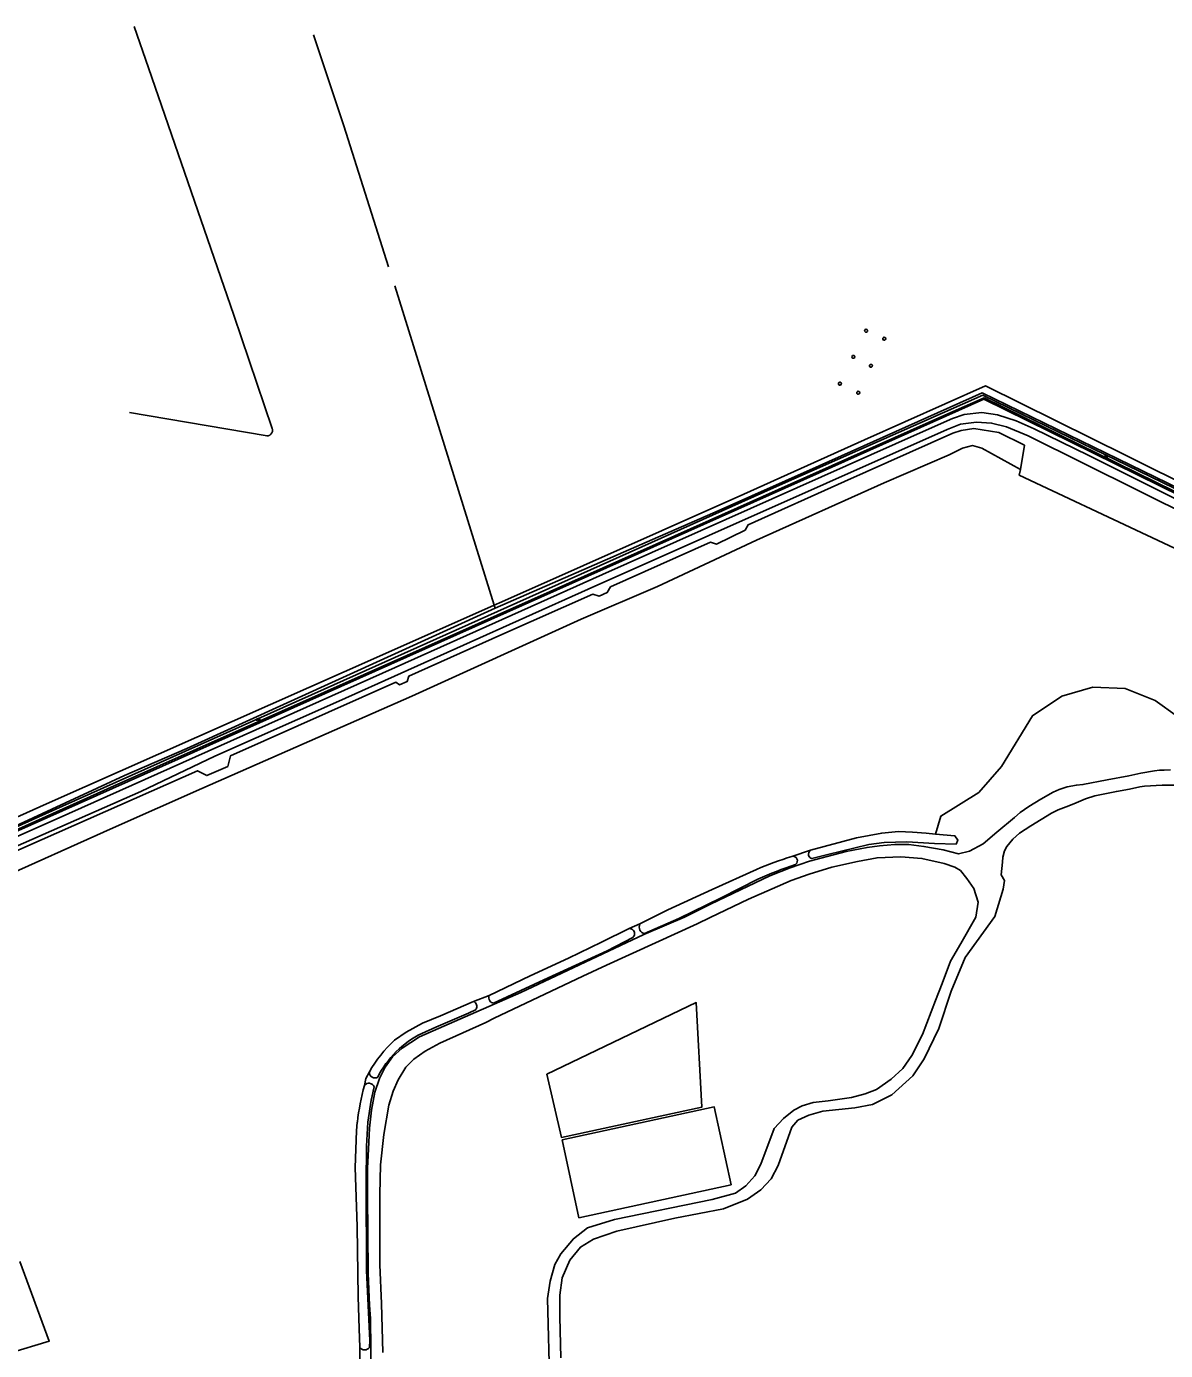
# Model space of a CAD drawing. Extents: x 130998 to 133001, y 398999 to 403002.
# Drawn here: x 131683 to 132139, y 401838 to 402367 of the extents above; entities that cross this region are included whole.
import ezdxf

# ---------------------------------------------------------------- set-up
doc = ezdxf.new("R2010")
doc.units = 0
for name, color, linetype in [('gg-afsc-draadraster', 7, 'Continuous'), ('gg-afsc-hekwerk', 7, 'Continuous'), ('gg-afsc-lijn draadraster', 7, 'Continuous'), ('gg-bbg-hoogspanningsmast', 7, 'Continuous'), ('gg-knt-bronhoudergrens', 7, 'Continuous'), ('gg-kntw-bovenkant insteek waterloop', 7, 'Continuous'), ('gg-kntw-midden sloot', 7, 'Continuous'), ('gg-kntw-waterlijn', 7, 'Continuous'), ('gt-symb-watersymbool', 7, 'Continuous'), ('gx-grn-maaiveld', 7, 'Continuous')]:
    doc.layers.add(name, color=color, linetype=linetype)

# ---------------------------------------------------------------- blocks, each defined once
blk = doc.blocks.new('gt0-WA')
at = {"layer": 'gt-symb-watersymbool'}
for centre, start, end in [((-0.32, 0.02), 28.0725, 151.9275), ((0.43, 0.42), 208.0725, 331.9275), ((-0.32, -0.43), 28.0725, 151.9275), ((0.43, -0.03), 208.0725, 331.9275)]:
    blk.add_arc(centre, 0.425, start, end, dxfattribs=at)

msp = doc.modelspace()

# ---------------------------------------------------------------- linework, layer by layer
at = {"layer": 'gg-afsc-draadraster'}
msp.add_lwpolyline([(131607.56, 402006.02), (131689.26, 402042.19), (131751.32, 402069.67), (131755.08, 402067.7), (131763.46, 402071.38), (131764.56, 402075.61), (131830.65, 402105.06), (131832.15, 402104.01), (131835.25, 402105.37), (131835.87, 402107.48), (131873.11, 402124.11), (131909.54, 402140.2), (131912.02, 402139.41), (131915.29, 402140.93), (131916.62, 402143.14), (131956.57, 402161.07), (131958.93, 402160.29), (131970.43, 402165.8), (131971.63, 402167.96), (132010.1, 402185.36), (132053.45, 402204.63), (132056.83, 402205.72), (132061.9, 402206.5), (132071.93, 402204.94), (132082.1, 402199.83), (132080.54, 402190.14)], dxfattribs=at)
at = {"layer": 'gg-afsc-hekwerk'}
msp.add_line((132000, 402188.84), (131588.12, 402004.86), dxfattribs=at)
msp.add_line((132000, 402188.84), (131588.12, 402004.86), dxfattribs=at)
msp.add_lwpolyline([(132171.16, 402166.4), (132065.87, 402218.26), (132000, 402188.84)], dxfattribs=at)
msp.add_lwpolyline([(132171.16, 402166.4), (132065.87, 402218.26), (132000, 402188.84)], dxfattribs=at)
at = {"layer": 'gg-afsc-lijn draadraster'}
msp.add_lwpolyline([(131607.56, 402006.02), (131689.26, 402042.19), (131751.32, 402069.67), (131755.08, 402067.7), (131763.46, 402071.38), (131764.56, 402075.61), (131830.65, 402105.06), (131832.15, 402104.01), (131835.25, 402105.37), (131835.87, 402107.48), (131873.11, 402124.11), (131909.54, 402140.2), (131912.02, 402139.41), (131915.29, 402140.93), (131916.62, 402143.14), (131956.57, 402161.07), (131958.93, 402160.29), (131970.43, 402165.8), (131971.63, 402167.96), (132010.1, 402185.36), (132053.45, 402204.63), (132056.83, 402205.72), (132061.9, 402206.5), (132071.93, 402204.94), (132082.1, 402199.83), (132080.54, 402190.14)], dxfattribs=at)
at = {"layer": 'gg-bbg-hoogspanningsmast'}
for centre, start, end in [((132018.78, 402245.63), 153.6065, 333.5634), ((132018.78, 402245.63), 333.5207, 153.6491), ((132026.07, 402242.41), 153.6065, 333.5634), ((132026.07, 402242.41), 333.5207, 153.6491), ((132013.72, 402235.17), 153.6492, 333.5207), ((132013.72, 402235.17), 333.5207, 153.6491), ((132020.75, 402231.59), 153.6279, 333.6279), ((132020.75, 402231.59), 333.6279, 153.6279), ((132008.34, 402224.45), 153.6492, 333.5207), ((132008.34, 402224.45), 333.5207, 153.6491), ((132015.64, 402220.82), 153.4991, 333.5423), ((132015.64, 402220.82), 333.4991, 153.5423)]:
    msp.add_arc(centre, 0.598, start, end, dxfattribs=at)
at = {"layer": 'gg-knt-bronhoudergrens'}
for p, q in [((131989.09, 402035.38), (131996.51, 402037.82)), ((131924.02, 402006.51), (131928.32, 402008.42)), ((131861.75, 401977.43), (131867.99, 401979.77)), ((131816.35, 401839.05), (131816.25, 401831.46))]:
    msp.add_line(p, q, dxfattribs=at)
for points in [[(131669.34, 402025.21), (131717.63, 402046.78), (131753.08, 402062.52), (131837.09, 402099.43), (131904.82, 402130.25), (131935.38, 402143.35), (131974.94, 402161.87), (132026, 402184.76), (132052.06, 402196), (132057.35, 402198.65), (132061.32, 402199.71), (132065.16, 402198.65), (132080.54, 402190.14)], [(132182.14, 402139.88), (132080.05, 402187.86), (132080.54, 402190.14)], [(131820.13, 401949.19), (131818.75, 401946.57), (131818.11, 401943.79)], [(131676.19, 401836.77), (131692.1, 401841.59), (131680.32, 401873.34)]]:
    msp.add_lwpolyline(points, dxfattribs=at)
at = {"layer": 'gg-kntw-bovenkant insteek waterloop'}
msp.add_line((131996.51, 402037.82), (132015.01, 402042.84), dxfattribs=at)
for points in [[(132000, 402191.6), (132065.21, 402220.75), (132173.81, 402167.96)], [(132000, 402191.6), (131959.66, 402173.56), (131900.72, 402147.84), (131870.41, 402134.66)], [(131870.41, 402134.66), (131747.1, 402078.55), (131722.11, 402067.73), (131693.1, 402054.23), (131676.47, 402046.6), (131651.51, 402035.3), (131621.13, 402021.82), (131586.22, 402006.31), (131585.04, 402005.46), (131584.62, 402004.27), (131585.4, 402004.17), (131586.19, 402004.23), (131588.12, 402004.86)], [(132046.59, 402044.29), (132054.35, 402043.58), (132055.47, 402041.86), (132054.78, 402040.27), (132046.18, 402040.52), (132035.11, 402041.18), (132026, 402040.93), (132019.83, 402040.15), (132003.47, 402036.1), (131997.1, 402034.52)], [(132015.01, 402042.84), (132025.09, 402044.72), (132031.76, 402045.29), (132037.35, 402045.13), (132042.8, 402044.63), (132046.59, 402044.29)], [(131974.95, 402030.21), (131957.21, 402022.11), (131939.48, 402014.02), (131928.32, 402008.42)], [(131975.55, 402026.23), (131960.87, 402018.79), (131943.92, 402010.53), (131930.19, 402004.61)], [(131924.02, 402006.51), (131912.9, 402001.11), (131899.77, 401994.73), (131884.4, 401987.68), (131867.99, 401979.77)], [(131925.46, 402003), (131915.22, 401997.65), (131891.64, 401986.79), (131869.73, 401976.68)], [(131830.22, 401961.89), (131834.82, 401965.04), (131841.41, 401968.64), (131848.58, 401971.6), (131861.75, 401977.43)], [(131862.83, 401974.23), (131859.75, 401972.7), (131846.71, 401967.04), (131841.07, 401964.59)], [(131891.06, 401948.24), (131896.9, 401922.98), (131953.08, 401935.05), (131950.86, 401976.94), (131891.06, 401948.24)], [(131897.17, 401922.01), (131958.07, 401935.2), (131964.8, 401904.1), (131903.9, 401890.91), (131897.17, 401922.01)], [(131816.35, 401839.05), (131816.07, 401846.57), (131815.63, 401859.27), (131815.25, 401887.38), (131814.39, 401910.96), (131814.99, 401925.62), (131815.3, 401929.12)], [(131819.55, 401929.06), (131818.94, 401919.48), (131818.82, 401904.63), (131819, 401869.73), (131820.31, 401841.73), (131820.12, 401839.05)]]:
    msp.add_lwpolyline(points, dxfattribs=at)
for centre, radius, start, end in [((131997.71, 402036.25), 1.97, 127.3768, 194.6762), ((132030.57, 401899.99), 141.59, 107.0343, 113.1258), ((132041.55, 401881.46), 159.11, 108.6707, 114.5108), ((131989.55, 402033.64), 1.79, 27.3382, 104.8922), ((131989.34, 402033.68), 1.97, 310.6823, 23.494), ((131997.63, 402036.39), 1.94, 199.2366, 254.1248), ((131924.1, 402004.3), 2.22, 21.8671, 92.0739), ((131930.97, 402007.14), 2.94, 154.1417, 205.6337), ((131930.51, 402007.1), 2.51, 209.2598, 262.7404), ((131924.29, 402004.56), 1.94, 306.7959, 16.9347), ((131870.7, 401979.07), 2.79, 165.5487, 211.9), ((131860.76, 401975.31), 2.34, 332.5739, 64.8968), ((131870.37, 401979.19), 2.59, 217.9694, 255.6758), ((131858.01, 401929.95), 38.56, 116.0624, 153.5154), ((131863.42, 401925.17), 49.51, 132.1132, 150.9775), ((131822.31, 401948.98), 2.19, 174.5923, 303.0063), ((131917.01, 401917.26), 102.39, 164.9867, 173.3492), ((131819.89, 401942.51), 2.19, 18.2556, 144.3078), ((131941.55, 401915.34), 122.77, 166.8884, 173.5853), ((131818.23, 401840.29), 2.26, 213.3894, 326.6106)]:
    msp.add_arc(centre, radius, start, end, dxfattribs=at)
at = {"layer": 'gg-kntw-midden sloot'}
for p, q in [((131830.31, 402263.59), (131870.02, 402135.89)), ((131778.43, 402203.74), (131724.22, 402212.97)), ((131870.02, 402135.89), (131870.41, 402134.66))]:
    msp.add_line(p, q, dxfattribs=at)
for points in [[(131781.19, 402206.58), (131765.93, 402251.88), (131731.77, 402350.78), (131726.1, 402367.3)], [(131797.76, 402364), (131809.93, 402327.61), (131827.83, 402271.23)]]:
    msp.add_lwpolyline(points, dxfattribs=at)
msp.add_arc((131779.22, 402205.74), 2.14, 248.5038, 23.3397, dxfattribs=at)
at = {"layer": 'gg-kntw-waterlijn'}
for points in [[(132317.44, 402240.28), (132310.05, 402224.09), (132289.87, 402179.88), (132284.82, 402168.83), (132278.42, 402150.43), (132269.15, 402121.11), (132268.27, 402120.66), (132257.27, 402126.02), (132178.33, 402164.48), (132141.99, 402182.64), (132090.99, 402207.47), (132065.48, 402219.9), (131981.79, 402182.75), (131802.02, 402102.33), (131697.33, 402055.49), (131625.35, 402023.1)], [(131666.18, 402040.32), (131718.08, 402063.57), (131835.08, 402115.79), (131956.06, 402169.78), (132016.55, 402196.77), (132050.33, 402211.85), (132065.99, 402218.84), (132142.23, 402181.36), (132205.69, 402150.07), (132268.39, 402119.15), (132270.1, 402119.85), (132270.92, 402122.13), (132286.07, 402168.36), (132300.17, 402199.87), (132318.57, 402240.17), (132317.91, 402240.58), (132317.44, 402240.28)]]:
    msp.add_lwpolyline(points, dxfattribs=at)
at = {"layer": 'gx-grn-maaiveld'}
for points in [[(131870.02, 402135.89), (131873.09, 402137.26), (131969.93, 402180.25), (132018.21, 402201.95), (132066.5, 402223.64), (132123.05, 402195.53), (132179.61, 402167.42), (132224.52, 402145.66), (132267.71, 402124.73)], [(132257.74, 402121.18), (132216.56, 402141.47), (132107.65, 402195.9), (132086.01, 402206.43), (132078.88, 402209.6), (132071.32, 402211.92), (132065.1, 402212.89), (132058.09, 402212.1), (132053.35, 402210.52), (132040.46, 402204.83), (131913.33, 402148.09), (131830.39, 402110.96), (131694.9, 402050.25), (131601.19, 402008.86)], [(131613.53, 402010.64), (131728.75, 402061.4), (131758.24, 402075.53), (131807.93, 402097.43), (131907.62, 402142.22), (132051.23, 402206.08), (132056.6, 402208.27), (132062.94, 402209.01), (132068.97, 402208.7), (132075.01, 402207.17), (132083.67, 402203.64), (132194.46, 402148.55), (132253.62, 402119.56)], [(132046.59, 402044.29), (132048.65, 402051.49), (132063.83, 402060.95), (132072.93, 402071.41), (132085.38, 402091.61), (132097.03, 402099.42), (132109.48, 402103.02), (132122.43, 402102.54), (132134.49, 402097.79), (132143.42, 402091.37), (132156.87, 402087.93), (132182.76, 402091.66), (132196.1, 402091.18), (132206.89, 402089.44), (132219.27, 402087.85), (132231.5, 402116.11), (132182.14, 402139.88)], [(131579.66, 402002.71), (131580.59, 402004.77), (131581.52, 402006.82), (131584.16, 402008.27), (131633.97, 402030.85), (131690.97, 402056.35), (131825.33, 402115.96), (131870.02, 402135.89)], [(132140.53, 402069.99), (132138.02, 402069.93), (132136.11, 402069.89), (132134.21, 402069.61), (132128.74, 402068.68), (132123.87, 402067.61), (132115.23, 402065.97), (132105.55, 402064.13), (132102.94, 402063.91), (132099.16, 402063.19), (132096.09, 402062.19), (132093.62, 402061.04), (132088.7, 402058.32), (132083.86, 402055.38), (132080.44, 402052.89), (132078.12, 402050.93), (132071.12, 402045.04), (132065.6, 402040.38), (132060.1, 402037.45), (132055.75, 402036.37)], [(132072.67, 402019.23), (132073.58, 402022.23), (132074.14, 402025.8), (132072.86, 402028.06), (132073.32, 402033.03), (132073.5, 402035.02), (132074.21, 402037.63), (132075.12, 402039.32), (132077.53, 402042.31), (132080.15, 402044.67), (132084.71, 402047.68), (132092.96, 402052.63), (132095.56, 402053.95), (132099.86, 402055.61), (132102.86, 402056.77), (132106.51, 402058.45), (132110.35, 402059.59), (132118.94, 402061.36), (132124.14, 402062.22), (132128.33, 402063.23), (132130.15, 402063.45), (132137.24, 402063.88), (132142.34, 402063.91)], [(131820.68, 401828.26), (131820.75, 401838.47), (131820.58, 401850.56), (131820.21, 401855.88), (131819.68, 401868.72), (131819.51, 401885.18), (131819.33, 401899.52), (131819.42, 401910.75), (131819.77, 401918.33), (131820.21, 401926.7), (131821.01, 401933.9), (131822.33, 401941.07), (131824.13, 401946.53), (131826.46, 401951.1), (131829.43, 401955.18), (131833.26, 401958.65), (131840.16, 401963.25), (131849.95, 401967.48), (131880.66, 401980.93), (131929.84, 402004.12), (131946.1, 402011.07), (131956.56, 402016.26), (131974.38, 402024.88), (131980.35, 402027.57), (131988.4, 402030.81), (131996.15, 402033.44), (132000.76, 402034.72), (132010.81, 402037.35), (132019.21, 402038.99), (132024.14, 402039.66), (132030.23, 402040.09), (132035.87, 402040.11), (132041.96, 402039.41), (132049.61, 402038.07), (132055.75, 402036.37)], [(132054.36, 402031.03), (132050.06, 402032.59), (132041.1, 402034.57), (132032.64, 402035.25), (132023.18, 402034.87), (132015.39, 402033.31), (132005.09, 402031.08), (131996.02, 402028.24), (131988.77, 402025.69), (131981.22, 402022.4), (131971.72, 402018.33), (131956.43, 402011.02), (131951.27, 402008.36), (131934.61, 402000.83), (131914.93, 401991.89), (131905.55, 401987.46), (131870.07, 401970.66), (131866.67, 401968.99), (131848.33, 401960.65), (131842.42, 401957.46), (131837.96, 401954.27), (131834.74, 401951.08), (131831.67, 401946.09), (131829.65, 401941.45), (131827.87, 401935.92), (131825.95, 401924.14), (131824.52, 401911.98), (131824.27, 401900.14), (131824.33, 401872.08), (131824.98, 401856.6), (131825.48, 401837.01)], [(132054.36, 402031.03), (132056.59, 402029.7), (132059.08, 402026.62), (132061.93, 402022.49)], [(131892.31, 401822.6), (131891.39, 401858.53), (131892.4, 401865.47), (131894.24, 401872.14), (131896.65, 401876.47), (131901.75, 401882.51), (131907.39, 401886.87), (131918.19, 401890.15), (131957.28, 401898.17), (131966.55, 401900.71), (131970.76, 401903.71), (131974.29, 401907.68), (131976.66, 401912.25), (131982, 401926.58), (131985.76, 401930.59), (131989.84, 401933.84), (131993.23, 401935.58), (131997.63, 401937.02), (132003.58, 401937.6), (132013, 401939.01), (132018.39, 401940.39), (132022.91, 401942.23), (132028.86, 401946.24), (132033.43, 401950.63), (132037.03, 401955.8), (132041.31, 401964.13), (132046.54, 401977.72), (132049.17, 401984.58), (132052.58, 401993.44), (132056.65, 402000.55), (132062.65, 402011.03), (132063.65, 402017.14), (132061.93, 402022.49)], [(132072.67, 402019.23), (132070.29, 402011.41), (132058.46, 401994.93), (132052.86, 401981.48), (132047.84, 401966.52), (132041.99, 401954.38), (132037.43, 401947.61), (132029.06, 401940.09), (132021.3, 401936.19), (132014.28, 401934.81), (132001.53, 401933.52), (131995.85, 401931.95), (131991.53, 401929.93), (131989.13, 401927.07), (131983.66, 401911.73), (131980.86, 401906.44), (131976.75, 401902.04), (131971.32, 401898.35), (131961.77, 401894.48), (131942.29, 401890.67), (131919.11, 401885.48), (131909.73, 401882.37), (131904.54, 401879.14), (131900.27, 401873.95), (131897.28, 401866.83), (131896.31, 401859.93), (131896.33, 401851.29), (131896.74, 401834.85)]]:
    msp.add_lwpolyline(points, dxfattribs=at)

# ---------------------------------------------------------------- block references
at = {"layer": 'gt-symb-watersymbool'}
for p, rotation in [((132114.86, 402195.48), -26.283312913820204), ((131775.7, 402090.15), -155.61293328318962)]:
    msp.add_blockref('gt0-WA', p, dxfattribs=dict(at, rotation=rotation))

doc.saveas('drawing.dxf')
